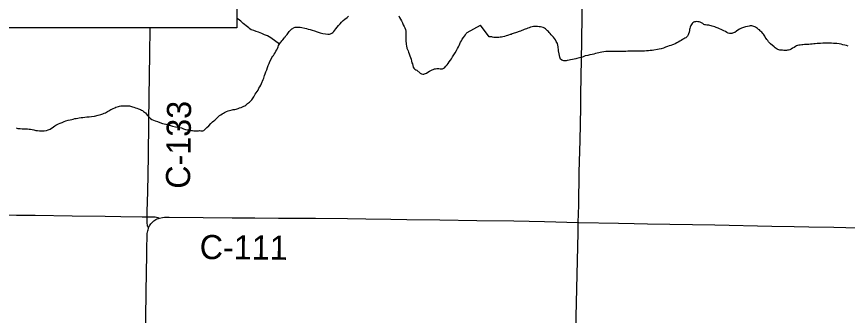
# Model space of a CAD drawing. Extents: x 2.1 to 73.9, y 4 to 26.
# Drawn here: x 44.915 to 45.891, y 19.203 to 19.554 of the extents above; entities that cross this region are included whole.
import ezdxf

# ---------------------------------------------------------------- set-up
doc = ezdxf.new("R2010")
doc.units = 0
for name, color, linetype in [('GM_X_County_Road', 7, 'Continuous'), ('GM_X_County_Road_Text', 7, 'Continuous'), ('GM_X_Minor_River', 7, 'Continuous'), ('GM_X_Township_Road', 7, 'Continuous'), ('SH_Text', 7, 'Continuous')]:
    doc.layers.add(name, color=color, linetype=linetype)

msp = doc.modelspace()

# ---------------------------------------------------------------- linework, layer by layer
at = {"layer": 'GM_X_County_Road'}
for points in [[(45.06816, 19.31864), (45.06817, 19.32485), (45.06884, 19.34815), (45.0694, 19.3901), (45.06983, 19.43051), (45.07033, 19.46004), (45.07102, 19.50976), (45.0714, 19.54109)], [(45.06968, 19.30561), (45.06922, 19.30641), (45.06882, 19.30712), (45.06848, 19.30811), (45.06825, 19.30914), (45.06815, 19.31095), (45.06815, 19.31552), (45.06816, 19.31864)], [(45.06968, 19.30561), (45.07005, 19.30654), (45.07072, 19.30794), (45.07151, 19.30928), (45.0724, 19.31055), (45.07339, 19.31175), (45.07448, 19.31286), (45.07566, 19.31387), (45.07692, 19.31478), (45.0783, 19.31555), (45.07966, 19.31629), (45.08131, 19.31692), (45.0825, 19.31731)], [(45.0825, 19.31731), (45.08585, 19.31794), (45.08834, 19.31817), (45.09141, 19.31829), (45.09402, 19.31837), (45.13389, 19.31801), (45.16808, 19.31746), (45.19451, 19.31738), (45.22249, 19.31714), (45.24115, 19.31725), (45.26602, 19.31701), (45.30333, 19.31669), (45.32508, 19.31629), (45.35462, 19.31601), (45.37327, 19.31566), (45.41214, 19.31514), (45.45566, 19.31457), (45.49918, 19.31387), (45.53493, 19.31337), (45.57482, 19.31223)], [(45.57482, 19.31223), (45.57533, 19.31222), (45.62196, 19.31124), (45.6406, 19.31077), (45.65615, 19.31055), (45.73543, 19.30912), (45.80226, 19.30782), (45.82868, 19.30731), (45.84578, 19.30706), (45.87531, 19.30647), (45.88929, 19.30606), (45.95457, 19.30479), (46.01053, 19.30375), (46.07114, 19.30246), (46.08059, 19.30232)], [(45.06299, 18.94139), (45.0632, 18.95408), (45.06367, 18.99137), (45.06419, 19.02556), (45.06449, 19.05353), (45.06493, 19.07217), (45.06508, 19.09237), (45.06574, 19.1421), (45.06605, 19.16696), (45.06697, 19.23067), (45.0676, 19.27418), (45.06766, 19.28196), (45.06793, 19.29594), (45.06815, 19.29904), (45.06863, 19.30211), (45.069, 19.30361), (45.06948, 19.30509), (45.06968, 19.30561)]]:
    msp.add_lwpolyline(points, dxfattribs=at)
at = {"layer": 'GM_X_Minor_River'}
for points in [[(45.22341, 19.52193), (45.21321, 19.52941), (45.21152, 19.53058), (45.20927, 19.53177), (45.20719, 19.53258), (45.20606, 19.53298), (45.20437, 19.53397), (45.20287, 19.53458), (45.20098, 19.53519), (45.19872, 19.53619), (45.19608, 19.53701), (45.19344, 19.53802), (45.19042, 19.53884), (45.18874, 19.54002), (45.18744, 19.54138), (45.18594, 19.54255), (45.18426, 19.54373), (45.18258, 19.5451), (45.1809, 19.54646), (45.17941, 19.54802), (45.1781, 19.549), (45.17661, 19.55017), (45.17512, 19.55153), (45.17346, 19.55284), (45.17346, 19.55284), (45.17346, 19.55284)], [(45.27454, 19.53467), (45.27757, 19.53403), (45.28041, 19.53359), (45.28231, 19.53374), (45.28366, 19.53428), (45.285, 19.53501), (45.28617, 19.53593), (45.28733, 19.53704), (45.28869, 19.53834), (45.28987, 19.54002), (45.29144, 19.54189), (45.293, 19.54394), (45.29476, 19.54599), (45.29651, 19.54785), (45.29846, 19.54989), (45.3004, 19.55156), (45.30292, 19.55359), (45.30466, 19.55488)], [(45.3638, 19.55545), (45.3647, 19.55353), (45.3658, 19.55142), (45.36689, 19.5493), (45.36798, 19.54719), (45.36907, 19.54489), (45.37016, 19.54277), (45.37088, 19.54105), (45.3716, 19.53913), (45.37194, 19.53742), (45.37208, 19.53532), (45.37202, 19.53286), (45.37197, 19.53039), (45.37211, 19.52849), (45.37207, 19.52678), (45.37223, 19.52507), (45.37237, 19.52316), (45.37234, 19.52165), (45.37268, 19.51993), (45.37319, 19.51745), (45.37391, 19.51572), (45.37464, 19.51419), (45.37517, 19.51266), (45.37607, 19.51055), (45.37678, 19.50825), (45.37769, 19.50633), (45.37821, 19.50423), (45.37873, 19.50194), (45.37926, 19.50022), (45.3798, 19.49869), (45.38033, 19.49697), (45.38085, 19.49487), (45.38158, 19.49371), (45.3827, 19.49255), (45.38382, 19.49176), (45.38496, 19.49155), (45.38906, 19.48804), (45.39056, 19.48724), (45.39188, 19.48683), (45.39321, 19.4868), (45.39417, 19.48697), (45.39513, 19.48752), (45.39628, 19.48806), (45.39783, 19.48917), (45.39975, 19.49007), (45.4013, 19.49118), (45.40302, 19.4919), (45.40436, 19.49225), (45.40589, 19.49279)], [(45.14284, 19.42863), (45.14479, 19.43068), (45.14653, 19.43178), (45.14749, 19.43252), (45.14846, 19.43325), (45.15041, 19.43511), (45.15158, 19.43641), (45.15294, 19.4379), (45.15449, 19.439), (45.15622, 19.43991), (45.15757, 19.44064), (45.15872, 19.44138), (45.15988, 19.44211), (45.16142, 19.44284), (45.16314, 19.44337), (45.16468, 19.44409), (45.1664, 19.44443), (45.16774, 19.44478), (45.16926, 19.44494), (45.17098, 19.44528), (45.1727, 19.44562), (45.1748, 19.44614), (45.17672, 19.44686), (45.17863, 19.44739), (45.18017, 19.44811), (45.18171, 19.44884), (45.18267, 19.44938), (45.18383, 19.45012), (45.18461, 19.45105), (45.18577, 19.45197), (45.18712, 19.45289), (45.18828, 19.45382), (45.18944, 19.45474), (45.19023, 19.45567), (45.19101, 19.4566), (45.1918, 19.45772), (45.19258, 19.45885), (45.19356, 19.45996), (45.19435, 19.46146), (45.19515, 19.46297), (45.19614, 19.46465), (45.19712, 19.46634), (45.1983, 19.46802), (45.19931, 19.47028), (45.20048, 19.47196), (45.20148, 19.47384), (45.20228, 19.47572), (45.20448, 19.48042), (45.20508, 19.48192), (45.2055, 19.48362), (45.20611, 19.48513), (45.20672, 19.48701), (45.20753, 19.48927), (45.20855, 19.49191), (45.20936, 19.49436), (45.21037, 19.49681), (45.21137, 19.49906), (45.21238, 19.5017), (45.21359, 19.50452), (45.21458, 19.5064), (45.21556, 19.5077), (45.21635, 19.50883), (45.21714, 19.51033), (45.21832, 19.51182), (45.21912, 19.5137), (45.22029, 19.51519), (45.2211, 19.51707), (45.2219, 19.51877), (45.22251, 19.52046), (45.2233, 19.52177), (45.22408, 19.52289), (45.22486, 19.52383), (45.22565, 19.52495), (45.22644, 19.52607), (45.22741, 19.52719), (45.22898, 19.52905), (45.22957, 19.53018), (45.23054, 19.53091), (45.23113, 19.53185), (45.2325, 19.53353), (45.23329, 19.53465), (45.23407, 19.53558), (45.23505, 19.53689), (45.23603, 19.53801), (45.23719, 19.53912), (45.23817, 19.54024), (45.23913, 19.5406), (45.24009, 19.54133), (45.24201, 19.54186), (45.24296, 19.54203), (45.24429, 19.542), (45.24601, 19.54215), (45.24771, 19.54192), (45.25528, 19.54042), (45.25736, 19.53981), (45.25962, 19.53918), (45.26189, 19.53856), (45.26453, 19.53775), (45.26774, 19.53653), (45.27133, 19.5355), (45.27454, 19.53467)], [(45.40589, 19.49279), (45.40704, 19.49314), (45.40857, 19.4933), (45.40971, 19.49327), (45.41085, 19.49324), (45.41236, 19.49302), (45.41388, 19.49299), (45.41503, 19.49315), (45.41656, 19.49368), (45.41752, 19.49423), (45.41928, 19.49628), (45.42064, 19.49758), (45.42182, 19.49926), (45.4232, 19.50113), (45.42438, 19.503), (45.42556, 19.50488), (45.42694, 19.50712), (45.42852, 19.50956), (45.43009, 19.5118), (45.43168, 19.51461), (45.43287, 19.51705), (45.43406, 19.51893), (45.43486, 19.52062), (45.43547, 19.5225), (45.43646, 19.52438), (45.43745, 19.52607), (45.43844, 19.52775), (45.43982, 19.52981), (45.441, 19.53149), (45.44218, 19.53318), (45.44316, 19.53448), (45.44414, 19.5356), (45.45999, 19.54438)], [(45.50089, 19.53535), (45.49955, 19.53478), (45.49822, 19.5344), (45.49708, 19.53403), (45.49594, 19.53346), (45.49461, 19.53327), (45.4927, 19.53252), (45.49156, 19.53214), (45.49004, 19.53177), (45.48814, 19.5312), (45.48624, 19.53045), (45.48433, 19.53007), (45.48281, 19.53008), (45.48129, 19.52989), (45.47958, 19.52989), (45.47787, 19.5299), (45.47559, 19.52991), (45.47407, 19.53029), (45.47312, 19.53048), (45.47159, 19.53049), (45.46988, 19.53049), (45.45999, 19.54438)], [(45.67483, 19.51737), (45.67216, 19.51662), (45.66969, 19.51605), (45.6617, 19.51456), (45.65942, 19.51437), (45.65733, 19.514), (45.65505, 19.514), (45.65276, 19.51382), (45.65048, 19.51383), (45.6482, 19.51383), (45.64592, 19.51365), (45.64383, 19.51366), (45.64212, 19.51385), (45.64021, 19.51386), (45.63736, 19.51386), (45.63527, 19.51387), (45.63299, 19.51369), (45.63071, 19.5135), (45.62823, 19.51351), (45.62576, 19.51333), (45.62348, 19.51333), (45.62101, 19.51334), (45.61873, 19.51335), (45.61607, 19.51336), (45.6134, 19.51355), (45.60979, 19.51337), (45.60713, 19.51319), (45.60466, 19.51282), (45.60256, 19.51244), (45.60066, 19.51207), (45.59895, 19.51188), (45.59705, 19.51151), (45.59514, 19.51094), (45.59324, 19.51038), (45.59096, 19.51001), (45.58849, 19.50944), (45.58601, 19.50869), (45.58297, 19.50813), (45.58069, 19.50718), (45.5784, 19.50643), (45.57631, 19.50587), (45.5746, 19.50549), (45.57327, 19.50511), (45.57174, 19.50474), (45.56984, 19.50436), (45.56794, 19.50399), (45.56566, 19.50343), (45.56414, 19.50324), (45.56185, 19.50268), (45.56052, 19.5023), (45.55957, 19.5023), (45.55862, 19.50231), (45.55767, 19.5025), (45.55539, 19.50327), (45.55406, 19.50422), (45.55368, 19.50536), (45.55311, 19.50669), (45.55274, 19.50878), (45.55217, 19.51068), (45.5518, 19.5124), (45.55161, 19.51354), (45.55142, 19.51506), (45.55142, 19.5162), (45.55124, 19.51753), (45.55105, 19.51905), (45.55067, 19.52076), (45.5503, 19.52266), (45.54897, 19.52514), (45.54783, 19.52704), (45.5467, 19.52856), (45.54556, 19.53009), (45.54423, 19.5318), (45.54309, 19.53314), (45.54176, 19.53447), (45.54063, 19.53561), (45.53968, 19.53676), (45.53873, 19.53771), (45.53759, 19.53885), (45.53626, 19.54), (45.53493, 19.54076), (45.5336, 19.54152), (45.53208, 19.54191), (45.53018, 19.54229), (45.52885, 19.5423), (45.52695, 19.54268), (45.52524, 19.54269), (45.52372, 19.54269), (45.52201, 19.5427), (45.52049, 19.54232), (45.51877, 19.54195), (45.51706, 19.54138), (45.51554, 19.54081), (45.51402, 19.54025), (45.51249, 19.53968), (45.51116, 19.53931), (45.50678, 19.53742), (45.50545, 19.53704), (45.50431, 19.53667), (45.50336, 19.53629), (45.50222, 19.53591), (45.50089, 19.53535)], [(45.81343, 19.51488), (45.81172, 19.51508), (45.81039, 19.51546), (45.80944, 19.51566), (45.80849, 19.51604), (45.80754, 19.51699), (45.80621, 19.51775), (45.80489, 19.5189), (45.80071, 19.52252), (45.79957, 19.52366), (45.79843, 19.52481), (45.79749, 19.52614), (45.79654, 19.52747), (45.79559, 19.52862), (45.79464, 19.53014), (45.79388, 19.53128), (45.79312, 19.53243), (45.79237, 19.53376), (45.79161, 19.53471), (45.79047, 19.53604), (45.78952, 19.537), (45.78857, 19.53776), (45.78782, 19.53871), (45.78668, 19.53947), (45.78554, 19.54043), (45.78421, 19.54138), (45.78307, 19.54196), (45.78212, 19.54234), (45.78098, 19.54291), (45.78003, 19.5431), (45.7787, 19.54349), (45.77699, 19.54349), (45.77546, 19.54331), (45.77356, 19.54274), (45.77128, 19.54237), (45.76881, 19.54162), (45.76671, 19.54067), (45.76443, 19.53954), (45.76233, 19.5384), (45.76062, 19.53727), (45.75891, 19.53594), (45.75739, 19.53519), (45.75624, 19.53481), (45.7551, 19.53443), (45.75377, 19.53444), (45.75244, 19.53444), (45.75111, 19.53482), (45.74959, 19.53559), (45.74769, 19.53673), (45.74598, 19.53769), (45.74427, 19.53864), (45.74256, 19.53941), (45.74085, 19.54017), (45.73914, 19.54094), (45.73667, 19.54171), (45.73515, 19.54228), (45.73363, 19.54267), (45.7323, 19.54305), (45.72812, 19.5442), (45.72698, 19.5442), (45.72584, 19.54421), (45.72432, 19.54459), (45.72337, 19.54478), (45.72242, 19.54536), (45.72128, 19.5465), (45.71976, 19.54727), (45.71786, 19.54803), (45.71672, 19.54823), (45.71539, 19.54842), (45.71387, 19.54861), (45.71254, 19.54843), (45.71159, 19.54824), (45.71045, 19.54786), (45.70949, 19.5473), (45.70873, 19.54616), (45.70797, 19.54502), (45.70721, 19.54388), (45.70644, 19.54217), (45.70606, 19.54065), (45.70568, 19.53913), (45.70548, 19.538), (45.7051, 19.53629), (45.70452, 19.5342), (45.70414, 19.53287), (45.70319, 19.53135), (45.70128, 19.52964), (45.70014, 19.52889), (45.699, 19.52832), (45.69747, 19.52738), (45.69576, 19.52643), (45.69424, 19.52568), (45.69233, 19.52454), (45.69062, 19.52359), (45.68853, 19.52246), (45.68682, 19.52171), (45.68548, 19.52114), (45.68358, 19.52057), (45.68168, 19.52001), (45.67977, 19.51925), (45.6773, 19.51831), (45.67483, 19.51737)], [(45.89216, 19.51979), (45.89007, 19.52037), (45.88798, 19.52094), (45.88589, 19.52133), (45.88361, 19.5219), (45.88133, 19.52229), (45.87867, 19.52268), (45.87677, 19.52268), (45.87487, 19.52288), (45.87239, 19.52308), (45.87011, 19.52308), (45.86745, 19.52309), (45.86479, 19.5231), (45.86213, 19.52311), (45.85965, 19.52292), (45.85756, 19.52293), (45.85566, 19.52274), (45.85319, 19.52256), (45.85167, 19.52237), (45.84977, 19.52219), (45.84767, 19.52182), (45.84577, 19.52163), (45.84406, 19.52145), (45.84235, 19.52145), (45.84064, 19.52146), (45.83893, 19.52127), (45.8374, 19.52109), (45.8355, 19.5209), (45.83398, 19.52072), (45.83246, 19.52034), (45.83132, 19.51996), (45.82999, 19.5194), (45.82846, 19.51826), (45.82675, 19.51713), (45.82504, 19.51618), (45.82332, 19.51543), (45.82199, 19.51505), (45.82085, 19.51486), (45.81952, 19.51468), (45.81819, 19.51468), (45.81648, 19.51468), (45.81496, 19.51488), (45.81343, 19.51488)], [(44.94951, 19.42045), (44.95181, 19.42116), (44.95392, 19.42206), (44.95778, 19.42463), (44.95952, 19.42573), (44.96067, 19.42646), (44.96222, 19.42738), (44.96375, 19.4281), (44.96567, 19.42901), (44.96798, 19.42991), (44.97028, 19.43081), (44.97258, 19.4317), (44.97507, 19.43241), (44.97736, 19.43273), (44.97927, 19.43326), (44.98099, 19.43379), (44.98291, 19.43432), (44.98443, 19.43466), (44.98634, 19.43481), (44.98825, 19.43515), (44.99035, 19.43548), (44.99244, 19.43581), (44.99473, 19.43614), (44.99702, 19.43628), (44.99968, 19.43641), (45.00274, 19.43691), (45.00616, 19.43721), (45.01056, 19.43825), (45.01343, 19.43914), (45.01592, 19.44003), (45.01765, 19.44075), (45.01899, 19.44129), (45.02034, 19.44202), (45.0215, 19.44276), (45.02285, 19.44348), (45.024, 19.44422), (45.02535, 19.44495), (45.0265, 19.44549), (45.02786, 19.44641), (45.02996, 19.44712), (45.03112, 19.44767), (45.03265, 19.44839), (45.03418, 19.44874), (45.03552, 19.44909), (45.03686, 19.44925), (45.03819, 19.44941), (45.03952, 19.44938), (45.04104, 19.44934), (45.04256, 19.44931), (45.04408, 19.44927), (45.04598, 19.44923), (45.04712, 19.4494), (45.05071, 19.44837), (45.05241, 19.44776), (45.0543, 19.44715), (45.05599, 19.44654), (45.05769, 19.44593), (45.05901, 19.44533), (45.06014, 19.44492), (45.06146, 19.44433), (45.0624, 19.44392), (45.06389, 19.44256), (45.06483, 19.44197), (45.06594, 19.441), (45.06724, 19.43964), (45.06798, 19.43848), (45.06909, 19.43732), (45.07058, 19.43577), (45.07207, 19.4344), (45.07356, 19.43342), (45.07526, 19.43262), (45.07752, 19.43181), (45.07997, 19.431), (45.08299, 19.42998), (45.0862, 19.42877), (45.08997, 19.42773), (45.09413, 19.42669), (45.09791, 19.42565), (45.1015, 19.42462), (45.10586, 19.42396), (45.1085, 19.42333), (45.11077, 19.42252), (45.11322, 19.4217), (45.11549, 19.42127), (45.1172, 19.42104), (45.1189, 19.42081), (45.12022, 19.4204), (45.12136, 19.42038), (45.12269, 19.42016), (45.12402, 19.42013), (45.12572, 19.4199), (45.12706, 19.42006), (45.12839, 19.42003), (45.12972, 19.42019), (45.13105, 19.42016), (45.13238, 19.42013), (45.13333, 19.42011), (45.13467, 19.42027), (45.13817, 19.4238), (45.14069, 19.42602), (45.14284, 19.42863)], [(44.91403, 19.42334), (44.91611, 19.42291), (44.91857, 19.42266), (44.92123, 19.42241), (44.9237, 19.42236), (44.92579, 19.4225), (44.9275, 19.42227), (44.92921, 19.42204), (44.93091, 19.42182), (44.9328, 19.42139), (44.93469, 19.42097), (44.93716, 19.42054), (44.93924, 19.4203), (44.94152, 19.42006), (44.94418, 19.42), (44.94684, 19.42013), (44.94951, 19.42045)]]:
    msp.add_lwpolyline(points, dxfattribs=at)
at = {"layer": 'GM_X_Township_Road'}
for points in [[(45.57482, 19.31223), (45.57533, 19.33242), (45.57596, 19.37126), (45.57685, 19.40855), (45.57764, 19.44739), (45.57792, 19.46294), (45.57899, 19.52509), (45.57949, 19.55617), (45.58019, 19.59501), (45.58068, 19.61832), (45.58116, 19.64629), (45.58192, 19.68825), (45.58258, 19.7271), (45.58315, 19.75817), (45.58395, 19.79857), (45.58413, 19.81256), (45.58418, 19.8148)], [(44.81777, 19.322), (44.85541, 19.32143), (44.91448, 19.32073), (44.91914, 19.32075), (44.93624, 19.3206), (44.97976, 19.31997), (45.01863, 19.31953), (45.03707, 19.3191), (45.0623, 19.31873), (45.06816, 19.31864)], [(45.06816, 19.31864), (45.07744, 19.31854), (45.07915, 19.31833), (45.08074, 19.31799), (45.0825, 19.31731)], [(45.0825, 19.31731), (45.08585, 19.31794), (45.08834, 19.31817), (45.09141, 19.31829), (45.09402, 19.31837), (45.13389, 19.31801), (45.16808, 19.31746), (45.19451, 19.31738), (45.22249, 19.31714), (45.24115, 19.31725), (45.26602, 19.31701), (45.30333, 19.31669), (45.32508, 19.31629), (45.35462, 19.31601), (45.37327, 19.31566), (45.41214, 19.31514), (45.45566, 19.31457), (45.49918, 19.31387), (45.53493, 19.31337), (45.57482, 19.31223)], [(45.56872, 19.06165), (45.56924, 19.08228), (45.56972, 19.10092), (45.5715, 19.16306), (45.57196, 19.18481), (45.5745, 19.29979), (45.57482, 19.31223)], [(45.57482, 19.31223), (45.57533, 19.31222), (45.62196, 19.31124), (45.6406, 19.31077), (45.65615, 19.31055), (45.73543, 19.30912), (45.80226, 19.30782), (45.82868, 19.30731), (45.84578, 19.30706), (45.87531, 19.30647), (45.88929, 19.30606), (45.95457, 19.30479), (46.01053, 19.30375), (46.07114, 19.30246), (46.08059, 19.30232)]]:
    msp.add_lwpolyline(points, dxfattribs=at)
at = {"layer": 'SH_Text'}
msp.add_lwpolyline([(45.17346, 19.54109), (43.56201, 19.54109), (43.56201, 20.16526), (45.17346, 20.16526)], close=True, dxfattribs=at)

# ---------------------------------------------------------------- texts
at = {"layer": 'GM_X_County_Road_Text'}
for s, rotation, p in [('C-133', 89.1738, (45.11834, 19.3516)), ('C-111', 359.45074, (45.12962, 19.26906))]:
    msp.add_text(s, height=0.028409, rotation=rotation, dxfattribs=at).set_placement(p)

doc.saveas('drawing.dxf')
